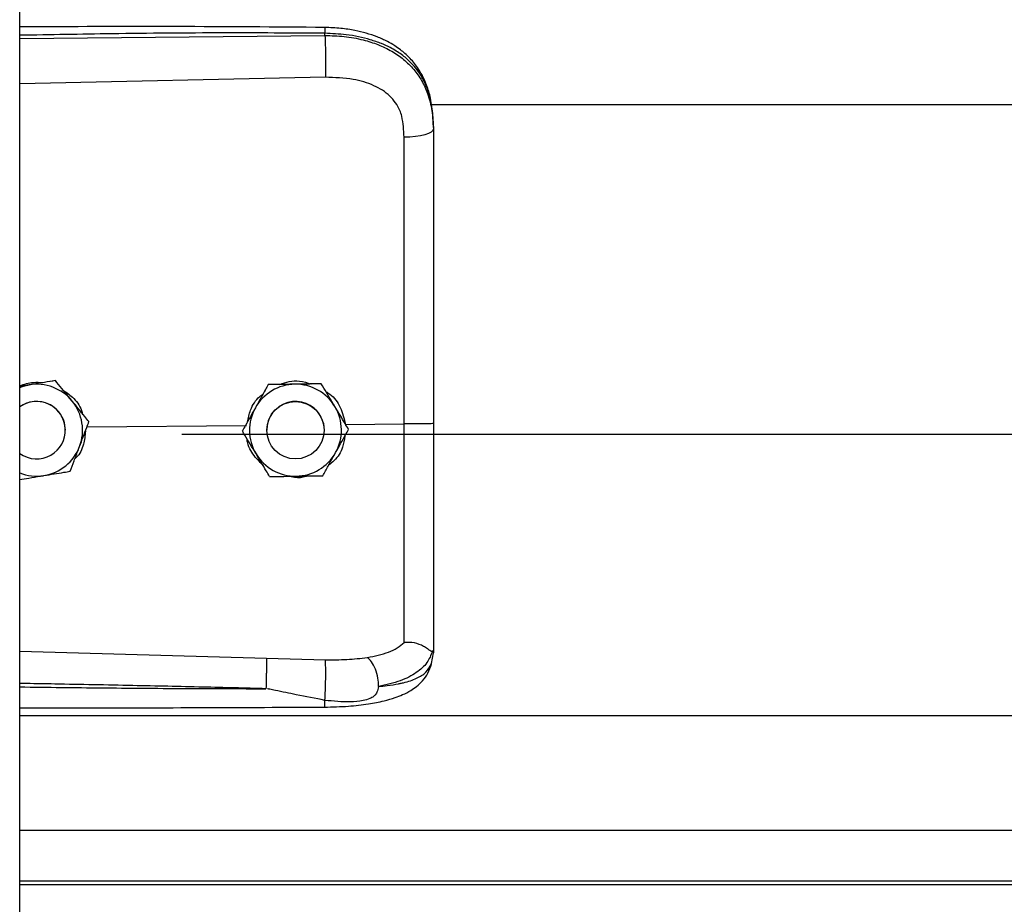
# Model space of a CAD drawing. Header units: inches. Extents: x 170 to 284, y 215 to 248.
# Tile 852 of 1056: x 227.164 to 227.347, y 240.592 to 240.757. Entities that reach past the tile are written whole.
import ezdxf

# ---------------------------------------------------------------- set-up
doc = ezdxf.new("R2010")
doc.units = ezdxf.units.IN
doc.header["$LTSCALE"] = 0.25
doc.header["$MEASUREMENT"] = 0
doc.layers.add('LH TOP OF HOOD', color=7, linetype='Continuous')

msp = doc.modelspace()

# ---------------------------------------------------------------- linework, layer by layer
at = {"layer": 'LH TOP OF HOOD'}
for p, q in [((227.163613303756, 239.8211148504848), (227.163613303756, 244.0215643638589)), ((227.163613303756, 240.7532755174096), (227.2204605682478, 240.7538122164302)), ((227.2204605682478, 240.7538122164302), (227.2204605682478, 240.7542235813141)), ((227.2205565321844, 240.7460233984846), (227.163613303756, 240.7448138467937)), ((227.2401614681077, 240.740948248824), (231.119382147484, 240.740948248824)), ((227.240656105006, 240.7368889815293), (227.240656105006, 240.7364006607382)), ((227.1653878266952, 240.6887475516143), (227.163613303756, 240.6884586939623)), ((227.1702658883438, 240.6895436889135), (227.1693373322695, 240.6893925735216)), ((227.1702658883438, 240.6895420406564), (227.1702658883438, 240.6895436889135)), ((227.2099049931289, 240.6887839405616), (227.2099049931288, 240.6887855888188)), ((227.2197884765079, 240.6889322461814), (227.2197884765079, 240.6889338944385)), ((227.1761474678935, 240.6809049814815), (227.205845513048, 240.6811892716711)), ((227.1765196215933, 240.6818872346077), (227.1765196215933, 240.6818888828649)), ((227.2242848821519, 240.6813657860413), (227.2351984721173, 240.6814702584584)), ((227.1721136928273, 240.6802977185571), (227.1721136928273, 240.6802985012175)), ((227.193781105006, 240.6795557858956), (231.165765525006, 240.6795557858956)), ((227.2050916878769, 240.6801504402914), (227.2050916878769, 240.6801520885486)), ((227.2096249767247, 240.6802985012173), (227.2096249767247, 240.6802977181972)), ((227.2203253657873, 240.6802977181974), (227.2203253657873, 240.6802985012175)), ((227.2248586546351, 240.6804470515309), (227.2248586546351, 240.6804486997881)), ((227.163613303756, 240.6391421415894), (227.2095489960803, 240.6378103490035)), ((227.240656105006, 240.6393475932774), (227.240656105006, 240.6388187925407)), ((227.2095489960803, 240.6378103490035), (227.2205346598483, 240.6375482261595)), ((227.2403164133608, 240.636833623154), (227.240656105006, 240.6388187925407)), ((227.163613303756, 240.6271702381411), (231.195933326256, 240.6271702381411)), ((227.163613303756, 240.6057912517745), (231.195933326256, 240.6057912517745)), ((231.195933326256, 240.5963059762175), (227.163613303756, 240.5963059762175)), ((227.163613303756, 240.5956666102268), (231.195933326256, 240.5956666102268))]:
    msp.add_line(p, q, dxfattribs=at)
at = {"layer": 'LH TOP OF HOOD', "flags": 128}
for points in [[(227.240656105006, 240.7364006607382), (227.2405521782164, 240.7361049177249), (227.2402442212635, 240.7358200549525), (227.239743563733, 240.7355565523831), (227.2390686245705, 240.7353241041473), (227.238244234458, 240.7351312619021), (227.2373007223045, 240.7349851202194), (227.2362727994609, 240.7348910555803), (227.235198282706, 240.7348525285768)], [(227.163613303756, 240.6882580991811), (227.1642967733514, 240.6884957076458), (227.1653878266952, 240.6887475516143)], [(227.2195679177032, 240.683042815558), (227.2201727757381, 240.6815671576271), (227.2203253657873, 240.6802985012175)]]:
    msp.add_lwpolyline(points, dxfattribs=at)
at = {"layer": 'LH TOP OF HOOD'}
msp.add_circle((227.2149751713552, 240.6802977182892), 0.00535019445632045, dxfattribs=at)
for centre, radius, start, end in [((227.1667634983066, 240.6802985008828), 0.008560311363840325, 39.24773070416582, 99.24772960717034), ((227.2149751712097, 240.6802985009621), 0.008560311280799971, 90.85968127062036, 150.8596805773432), ((227.2149751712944, 240.6802985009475), 0.008560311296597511, 30.85968260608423, 90.85968183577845), ((227.1667634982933, 240.6802985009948), 0.005350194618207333, 39.24773075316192, 126.0718980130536), ((227.1667634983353, 240.6802977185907), 0.005350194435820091, 300.0097421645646, 126.0718999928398), ((227.1667634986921, 240.6802985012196), 0.008560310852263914, 339.2477292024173, 39.24773059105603), ((227.2149751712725, 240.6802985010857), 0.005350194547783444, 30.85968222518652, 179.9999985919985), ((227.1667634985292, 240.680298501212), 0.005350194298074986, 5.903435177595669e-08, 39.24773054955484), ((227.2149751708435, 240.680298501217), 0.00856031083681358, 150.8596808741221, 210.8596823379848), ((227.2149751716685, 240.6802985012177), 0.008560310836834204, 330.859680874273, 30.85968233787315), ((227.1667634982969, 240.6802977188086), 0.005350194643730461, 233.9281021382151, 300.0097413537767), ((227.166763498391, 240.6802985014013), 0.008560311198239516, 279.2477290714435, 339.2477287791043), ((227.2149751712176, 240.6802985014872), 0.008560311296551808, 210.859682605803, 270.8596818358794), ((227.2149751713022, 240.6802985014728), 0.008560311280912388, 270.8596812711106, 330.8596805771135), ((227.1667634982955, 240.6802985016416), 0.008560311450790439, 248.4076756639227, 279.2477294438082)]:
    msp.add_arc(centre, radius, start, end, dxfattribs=at)
for points, knots in [([(227.2204419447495, 240.7553156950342), (227.2112249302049, 240.7553836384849), (227.1931380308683, 240.7555169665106), (227.17419448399, 240.7554596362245), (227.1644687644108, 240.7554068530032), (227.163613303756, 240.7554022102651)], [0, 0, 0, 0, 0.4865830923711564, 0.954840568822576, 1, 1, 1, 1]), ([(227.2204417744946, 240.7552998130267), (227.2204429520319, 240.7553038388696), (227.2204469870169, 240.755317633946), (227.2204522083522, 240.755202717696), (227.2204588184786, 240.7549099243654), (227.2204598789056, 240.7544939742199), (227.2204605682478, 240.7542235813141)], [0, 0, 0, 0, 0.09787641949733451, 0.3353863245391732, 0.5679606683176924, 1, 1, 1, 1]), ([(227.2405696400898, 240.7389320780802), (227.2404506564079, 240.7400025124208), (227.2402352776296, 240.7419401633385), (227.2394903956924, 240.7444587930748), (227.2386331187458, 240.746368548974), (227.2375579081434, 240.7481211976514), (227.236242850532, 240.7497094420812), (227.2347721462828, 240.7510043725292), (227.2333984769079, 240.7519642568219), (227.2319558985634, 240.7527957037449), (227.2295777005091, 240.7538628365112), (227.2266412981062, 240.7546757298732), (227.2233323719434, 240.755204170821), (227.2214406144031, 240.7552771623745), (227.2204419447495, 240.7553156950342)], [0, 0, 0, 0, 0.1084465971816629, 0.1963050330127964, 0.2691828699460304, 0.3279968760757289, 0.4149595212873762, 0.4916410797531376, 0.5389760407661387, 0.594191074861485, 0.6694152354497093, 0.814854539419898, 0.9022606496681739, 1, 1, 1, 1]), ([(227.2204605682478, 240.7542235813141), (227.2141547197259, 240.7542629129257), (227.2009156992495, 240.7543454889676), (227.1819660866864, 240.7541643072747), (227.169325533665, 240.7539433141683), (227.163613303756, 240.7538434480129)], [0, 0, 0, 0, 0.3326703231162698, 0.6984356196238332, 1, 1, 1, 1]), ([(227.240656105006, 240.7368889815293), (227.240593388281, 240.7382454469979), (227.2404749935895, 240.740806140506), (227.2395054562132, 240.7442970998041), (227.2382162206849, 240.7467090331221), (227.2368523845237, 240.7484117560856), (227.2357694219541, 240.749455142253), (227.2347104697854, 240.7502836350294), (227.2337210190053, 240.7509435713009), (227.2324866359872, 240.7516386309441), (227.2308926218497, 240.7523643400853), (227.2282289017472, 240.7532723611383), (227.2246938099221, 240.7540322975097), (227.2217872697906, 240.754163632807), (227.2204605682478, 240.7542235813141)], [0, 0, 0, 0, 0.130715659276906, 0.2467609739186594, 0.3577928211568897, 0.4170971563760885, 0.4791482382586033, 0.5177152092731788, 0.5590896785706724, 0.6032945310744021, 0.6633484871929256, 0.7353692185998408, 0.8792082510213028, 1, 1, 1, 1]), ([(227.2204605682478, 240.7538122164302), (227.2204822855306, 240.7532363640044), (227.2205273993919, 240.7520401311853), (227.2205684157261, 240.749815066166), (227.2205816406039, 240.7476376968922), (227.2205646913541, 240.7465479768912), (227.2205565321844, 240.7460233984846)], [0, 0, 0, 0, 0.2406941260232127, 0.499999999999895, 0.7593058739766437, 1, 1, 1, 1]), ([(227.2204605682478, 240.7538122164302), (227.2216573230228, 240.7537805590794), (227.2240896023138, 240.7537162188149), (227.2274191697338, 240.7530974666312), (227.2303975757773, 240.7521542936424), (227.2329292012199, 240.7509407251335), (227.2351748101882, 240.7493947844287), (227.2370374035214, 240.7475595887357), (227.2385310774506, 240.7454244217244), (227.2397003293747, 240.7428698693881), (227.240497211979, 240.739793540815), (227.240602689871, 240.7375412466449), (227.240656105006, 240.7364006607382)], [0, 0, 0, 0, 0.1094013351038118, 0.2223468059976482, 0.315179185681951, 0.4102231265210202, 0.5012749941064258, 0.5946006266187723, 0.6834485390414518, 0.7745330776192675, 0.8858211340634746, 1, 1, 1, 1]), ([(227.2347726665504, 240.7387858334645), (227.2347726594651, 240.7387858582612), (227.2346701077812, 240.7391447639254), (227.2341749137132, 240.7405509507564), (227.2326388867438, 240.7427536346), (227.2295718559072, 240.7446568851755), (227.2254556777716, 240.7458685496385), (227.2223029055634, 240.7459682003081), (227.2205565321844, 240.7460233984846)], [0, 0, 0, 0, 4.497367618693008e-06, 0.06509473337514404, 0.261670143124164, 0.4753105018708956, 0.709365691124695, 1, 1, 1, 1]), ([(227.235198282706, 240.7348525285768), (227.2351283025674, 240.7361771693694), (227.2350583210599, 240.7375018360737), (227.234772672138, 240.7387858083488), (227.2347726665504, 240.7387858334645)], [0, 0, 0, 0, 0.999980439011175, 1, 1, 1, 1]), ([(227.240656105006, 240.7364006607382), (227.240656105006, 240.7327704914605), (227.240656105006, 240.7254995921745), (227.240656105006, 240.714418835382), (227.240656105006, 240.7032362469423), (227.240656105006, 240.6922675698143), (227.240656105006, 240.6850197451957), (227.240656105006, 240.6815399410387)], [0, 0, 0, 0, 0.2027568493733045, 0.4061035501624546, 0.60886041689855, 0.8122072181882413, 1, 1, 1, 1]), ([(227.2351984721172, 240.6814702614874), (227.2351984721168, 240.6814702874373), (227.235198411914, 240.6848566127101), (227.2351983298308, 240.6919033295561), (227.2351982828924, 240.7025765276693), (227.2351982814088, 240.713452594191), (227.2351982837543, 240.7242399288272), (227.2351982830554, 240.7313149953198), (227.235198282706, 240.7348525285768)], [0, 0, 0, 0, 1.439079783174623e-06, 0.1877923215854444, 0.3908439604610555, 0.5938956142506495, 0.7969478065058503, 1, 1, 1, 1]), ([(227.163613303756, 240.6885776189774), (227.1644509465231, 240.6888582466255), (227.1658601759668, 240.6893303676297), (227.1673332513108, 240.6892117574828), (227.1679307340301, 240.6891636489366)], [0, 0, 0, 0, 0.5943977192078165, 1, 1, 1, 1]), ([(227.1702658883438, 240.6895420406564), (227.1695903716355, 240.6894319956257), (227.1682234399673, 240.6892093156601), (227.1665583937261, 240.6889381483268), (227.1656051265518, 240.688782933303), (227.1653878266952, 240.6887475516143)], [0, 0, 0, 0, 0.4299704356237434, 0.8700602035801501, 1, 1, 1, 1]), ([(227.1733927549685, 240.685716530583), (227.173269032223, 240.6858679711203), (227.1723013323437, 240.6870524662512), (227.1712402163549, 240.6883512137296), (227.1703608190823, 240.6894275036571), (227.1702658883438, 240.6895436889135)], [0, 0, 0, 0, 0.1156468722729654, 0.9045342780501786, 1, 1, 1, 1]), ([(227.1733927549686, 240.6857143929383), (227.173269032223, 240.6858658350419), (227.1723013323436, 240.6870503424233), (227.1712402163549, 240.6883492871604), (227.1703608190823, 240.6894258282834), (227.1702658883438, 240.6895420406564)], [0, 0, 0, 0, 0.1156468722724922, 0.9045342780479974, 0.9999999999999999, 0.9999999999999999, 0.9999999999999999, 0.9999999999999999]), ([(227.2099049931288, 240.6887855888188), (227.2095717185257, 240.6881878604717), (227.2088973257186, 240.6869783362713), (227.2080758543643, 240.6855049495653), (227.2076055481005, 240.6846613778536), (227.2074983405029, 240.6844690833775)], [0, 0, 0, 0, 0.4299704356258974, 0.8700602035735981, 1, 1, 1, 1]), ([(227.2099049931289, 240.6887839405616), (227.2095717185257, 240.6881860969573), (227.2088973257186, 240.6869763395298), (227.2080758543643, 240.6855028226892), (227.2076055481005, 240.6846592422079), (227.2074983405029, 240.6844669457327)], [0, 0, 0, 0, 0.4299704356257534, 0.8700602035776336, 1, 1, 1, 1]), ([(227.2148467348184, 240.6888599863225), (227.2135746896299, 240.6888408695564), (227.2118781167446, 240.6888153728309), (227.2102999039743, 240.6887915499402), (227.2099049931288, 240.6887855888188)], [0, 0, 0, 0, 0.7497733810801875, 1, 1, 1, 1]), ([(227.2148467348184, 240.6888578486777), (227.21357468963, 240.6888387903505), (227.2118781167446, 240.688813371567), (227.2102999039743, 240.6887898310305), (227.2099049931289, 240.6887839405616)], [0, 0, 0, 0, 0.7497733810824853, 1, 1, 1, 1]), ([(227.2120514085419, 240.6888179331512), (227.2126203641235, 240.6890311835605), (227.2138018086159, 240.689474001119), (227.2158463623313, 240.6895290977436), (227.2171835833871, 240.6891222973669), (227.217895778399, 240.6889056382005)], [0, 0, 0, 0, 0.3027399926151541, 0.6286439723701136, 1, 1, 1, 1]), ([(227.2197884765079, 240.6889338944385), (227.2191041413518, 240.6889236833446), (227.2177193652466, 240.688903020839), (227.2160325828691, 240.6888777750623), (227.2150668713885, 240.6888632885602), (227.2148467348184, 240.6888599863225)], [0, 0, 0, 0, 0.4299704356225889, 0.870060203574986, 1, 1, 1, 1]), ([(227.2197884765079, 240.6889322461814), (227.2191041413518, 240.6889219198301), (227.2177193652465, 240.6889010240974), (227.2160325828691, 240.6888756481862), (227.2150668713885, 240.6888611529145), (227.2148467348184, 240.6888578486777)], [0, 0, 0, 0, 0.429970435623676, 0.8700602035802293, 0.9999999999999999, 0.9999999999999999, 0.9999999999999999, 0.9999999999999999]), ([(227.2223235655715, 240.6846915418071), (227.2222232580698, 240.6848594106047), (227.2214387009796, 240.6861723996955), (227.2205784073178, 240.6876120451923), (227.2198654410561, 240.6888051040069), (227.2197884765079, 240.6889338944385)], [0, 0, 0, 0, 0.1156468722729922, 0.9045342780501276, 1, 1, 1, 1]), ([(227.2223235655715, 240.6846894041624), (227.2222232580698, 240.6848572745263), (227.2214387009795, 240.6861702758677), (227.2205784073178, 240.6876101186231), (227.2198654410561, 240.6888034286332), (227.2197884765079, 240.6889322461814)], [0, 0, 0, 0, 0.1156468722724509, 0.9045342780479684, 1, 1, 1, 1]), ([(227.1715370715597, 240.6878477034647), (227.1721864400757, 240.687419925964), (227.1736774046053, 240.6864377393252), (227.1749790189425, 240.6847052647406), (227.1752549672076, 240.6834689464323), (227.1753103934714, 240.6832206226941)], [0, 0, 0, 0, 0.3814222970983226, 0.8757540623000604, 1, 1, 1, 1]), ([(227.2060093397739, 240.6817981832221), (227.2061717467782, 240.6825501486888), (227.2065506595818, 240.6843045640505), (227.2076800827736, 240.6861450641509), (227.2087198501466, 240.6868764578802), (227.2089184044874, 240.6870161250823)], [0, 0, 0, 0, 0.3776771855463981, 0.8811610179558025, 1, 1, 1, 1]), ([(227.2206633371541, 240.687469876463), (227.2209084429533, 240.6873220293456), (227.2220412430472, 240.6866387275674), (227.223515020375, 240.6845393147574), (227.2240221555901, 240.68244879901), (227.2242848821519, 240.6813657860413)], [0, 0, 0, 0, 0.1174426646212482, 0.5427821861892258, 1, 1, 1, 1]), ([(227.1765196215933, 240.6818888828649), (227.1762555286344, 240.6822121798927), (227.1752563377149, 240.683435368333), (227.174182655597, 240.6847496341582), (227.1733927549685, 240.685716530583)], [0, 0, 0, 0, 0.2643068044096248, 1, 1, 1, 1]), ([(227.1765196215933, 240.6818872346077), (227.1762555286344, 240.6822104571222), (227.1752563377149, 240.6834333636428), (227.174182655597, 240.6847475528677), (227.1733927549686, 240.6857143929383)], [0, 0, 0, 0, 0.2643068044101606, 1, 1, 1, 1]), ([(227.2074983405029, 240.6844690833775), (227.2068788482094, 240.6833578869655), (227.2060526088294, 240.6818758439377), (227.2052840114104, 240.6804970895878), (227.2050916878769, 240.6801520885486)], [0, 0, 0, 0, 0.749773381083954, 1, 1, 1, 1]), ([(227.2074983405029, 240.6844669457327), (227.2068788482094, 240.6833558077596), (227.2060526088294, 240.6818738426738), (227.2052840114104, 240.6804953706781), (227.2050916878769, 240.6801504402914)], [0, 0, 0, 0, 0.7497733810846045, 1, 1, 1, 1]), ([(227.2248586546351, 240.6804486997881), (227.2246445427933, 240.680807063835), (227.2238344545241, 240.6821629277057), (227.2229639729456, 240.6836197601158), (227.2223235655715, 240.6846915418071)], [0, 0, 0, 0, 0.2643068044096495, 0.9999999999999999, 0.9999999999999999, 0.9999999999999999, 0.9999999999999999]), ([(227.2248586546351, 240.6804470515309), (227.2246445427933, 240.6808053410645), (227.2238344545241, 240.6821609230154), (227.2229639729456, 240.6836176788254), (227.2223235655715, 240.6846894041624)], [0, 0, 0, 0, 0.2643068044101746, 1, 1, 1, 1]), ([(227.1747684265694, 240.6772653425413), (227.1752191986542, 240.6784550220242), (227.1758204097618, 240.6800417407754), (227.1763796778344, 240.6815178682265), (227.1765196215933, 240.6818872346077)], [0, 0, 0, 0, 0.7497733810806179, 1, 1, 1, 1]), ([(227.2351982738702, 240.6407796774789), (227.2351982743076, 240.6410423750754), (227.2351982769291, 240.6426168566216), (227.2351982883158, 240.6460482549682), (227.2351983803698, 240.6516495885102), (227.2351986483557, 240.6580894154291), (227.2351990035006, 240.6653154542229), (227.2351992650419, 240.6731902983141), (227.2351992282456, 240.6787182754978), (227.2351991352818, 240.6814702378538), (227.2351991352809, 240.6814702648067)], [0, 0, 0, 0, 0.03155846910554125, 0.1891461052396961, 0.3467338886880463, 0.5043277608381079, 0.6619226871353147, 0.8309600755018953, 0.9999983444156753, 1, 1, 1, 1]), ([(227.240656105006, 240.6815399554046), (227.2405749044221, 240.6815285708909), (227.240412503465, 240.6815058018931), (227.2391596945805, 240.6814778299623), (227.2373622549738, 240.6814618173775), (227.2359201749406, 240.6814674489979), (227.2351991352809, 240.6814702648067)], [0, 0, 0, 0, 0.2500007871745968, 0.5000009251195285, 0.7500005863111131, 1, 1, 1, 1]), ([(227.240656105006, 240.6815399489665), (227.240656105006, 240.6785026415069), (227.240656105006, 240.6723272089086), (227.240656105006, 240.6635402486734), (227.240656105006, 240.6553736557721), (227.240656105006, 240.6487936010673), (227.240656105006, 240.6434089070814), (227.240656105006, 240.6407083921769), (227.240656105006, 240.6393475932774)], [0, 0, 0, 0, 0.1870908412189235, 0.3803918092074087, 0.5558755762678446, 0.7364481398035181, 0.8671952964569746, 1, 1, 1, 1]), ([(227.1758536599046, 240.68012954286), (227.1757775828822, 240.6793038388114), (227.1756155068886, 240.6775447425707), (227.1747666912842, 240.6757367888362), (227.1739824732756, 240.6750360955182), (227.1738936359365, 240.6749567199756)], [0, 0, 0, 0, 0.4395923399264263, 0.9365162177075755, 1, 1, 1, 1]), ([(227.2076267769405, 240.6759075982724), (227.2075264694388, 240.6760754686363), (227.2067419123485, 240.6773884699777), (227.2058816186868, 240.6788283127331), (227.2051686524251, 240.6800216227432), (227.2050916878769, 240.6801504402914)], [0, 0, 0, 0, 0.1156468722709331, 0.9045342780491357, 1, 1, 1, 1]), ([(227.2224520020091, 240.676130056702), (227.2230714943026, 240.6772412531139), (227.2238977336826, 240.6787232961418), (227.2246663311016, 240.6801020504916), (227.2248586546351, 240.6804470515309)], [0, 0, 0, 0, 0.7497733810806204, 0.9999999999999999, 0.9999999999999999, 0.9999999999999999, 0.9999999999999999]), ([(227.2089075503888, 240.673764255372), (227.2082564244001, 240.6744264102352), (227.2069083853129, 240.6757972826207), (227.2060067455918, 240.6776681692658), (227.205962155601, 240.6786811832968), (227.2059615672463, 240.6786945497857)], [0, 0, 0, 0, 0.4797011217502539, 0.9931347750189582, 0.9999999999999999, 0.9999999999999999, 0.9999999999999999, 0.9999999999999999]), ([(227.2241787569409, 240.6792274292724), (227.224066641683, 240.6785141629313), (227.2238039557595, 240.6768429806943), (227.2226496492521, 240.6749202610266), (227.2215149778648, 240.6740688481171), (227.221150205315, 240.6737951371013)], [0, 0, 0, 0, 0.3356490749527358, 0.7864254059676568, 1, 1, 1, 1]), ([(227.1730172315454, 240.6726439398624), (227.1732597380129, 240.6732838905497), (227.1737504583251, 240.674578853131), (227.1743481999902, 240.6761563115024), (227.1746904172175, 240.6770594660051), (227.1747684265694, 240.6772653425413)], [0, 0, 0, 0, 0.4299704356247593, 0.8700602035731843, 1, 1, 1, 1]), ([(227.2101618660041, 240.6716652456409), (227.2099477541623, 240.6720235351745), (227.2091376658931, 240.6733791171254), (227.2082671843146, 240.6748358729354), (227.2076267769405, 240.6759075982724)], [0, 0, 0, 0, 0.2643068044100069, 1, 1, 1, 1]), ([(227.2200453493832, 240.6718135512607), (227.2203786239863, 240.6724112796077), (227.2210530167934, 240.6736208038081), (227.2218744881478, 240.6750941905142), (227.2223447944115, 240.6759377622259), (227.2224520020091, 240.676130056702)], [0, 0, 0, 0, 0.4299704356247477, 0.8700602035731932, 1, 1, 1, 1]), ([(227.1681391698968, 240.6718494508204), (227.169394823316, 240.672053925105), (227.171069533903, 240.6723266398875), (227.1726274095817, 240.6725804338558), (227.1730172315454, 240.6726439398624)], [0, 0, 0, 0, 0.7497733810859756, 1, 1, 1, 1]), ([(227.163613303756, 240.6711127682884), (227.1641730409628, 240.6712038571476), (227.16542477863, 240.6714075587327), (227.1669687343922, 240.6716588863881), (227.1679218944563, 240.6718140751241), (227.1681391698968, 240.6718494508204)], [0, 0, 0, 0, 0.3844201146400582, 0.8596768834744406, 1, 1, 1, 1]), ([(227.2101618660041, 240.6716652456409), (227.2108462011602, 240.6716754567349), (227.2122309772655, 240.6716961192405), (227.213917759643, 240.6717213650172), (227.2148834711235, 240.6717358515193), (227.2151036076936, 240.671739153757)], [0, 0, 0, 0, 0.4299704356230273, 0.8700602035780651, 1, 1, 1, 1]), ([(227.2172478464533, 240.6717714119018), (227.2171539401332, 240.6717348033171), (227.2163795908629, 240.6714329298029), (227.215083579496, 240.6713739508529), (227.2139755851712, 240.6716265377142), (227.2135816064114, 240.6717163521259)], [0, 0, 0, 0, 0.08167163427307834, 0.673462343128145, 1, 1, 1, 1]), ([(227.2151036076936, 240.671739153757), (227.2163756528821, 240.6717582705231), (227.2180722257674, 240.6717837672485), (227.2196504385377, 240.6718075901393), (227.2200453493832, 240.6718135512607)], [0, 0, 0, 0, 0.7497733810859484, 1, 1, 1, 1]), ([(227.2283641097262, 240.6379556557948), (227.2297376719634, 240.6382435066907), (227.2318220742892, 240.6386803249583), (227.2339978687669, 240.6397210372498), (227.2347968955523, 240.6404263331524), (227.2351983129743, 240.6407806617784)], [0, 0, 0, 0, 0.4901989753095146, 0.7438846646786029, 1, 1, 1, 1]), ([(227.2404632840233, 240.6390970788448), (227.2401876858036, 240.6383750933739), (227.2396216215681, 240.6368921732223), (227.237568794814, 240.6350588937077), (227.2345805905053, 240.6335008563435), (227.2318535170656, 240.6328776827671), (227.2304536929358, 240.6325578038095)], [0, 0, 0, 0, 0.2305257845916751, 0.4734878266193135, 0.7297379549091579, 1, 1, 1, 1]), ([(227.2404590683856, 240.6390972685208), (227.2404099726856, 240.6390887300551), (227.2403091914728, 240.639071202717), (227.2400175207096, 240.6392574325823), (227.2395521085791, 240.639588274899), (227.2386758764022, 240.6401683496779), (227.2371966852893, 240.6407864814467), (227.2358558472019, 240.6407825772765), (227.235198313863, 240.6407806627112)], [0, 0, 0, 0, 0.1136768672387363, 0.2333502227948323, 0.3620694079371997, 0.5019163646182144, 0.7557448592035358, 1, 1, 1, 1]), ([(227.240656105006, 240.6393475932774), (227.2406560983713, 240.6393463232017), (227.2406560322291, 240.6393336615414), (227.240648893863, 240.6392295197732), (227.2405504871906, 240.6391511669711), (227.2404627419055, 240.6390813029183)], [0, 0, 0, 0, 0.01193493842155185, 0.118981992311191, 1, 1, 1, 1]), ([(227.2095490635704, 240.6378103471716), (227.2095557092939, 240.6375715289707), (227.2095659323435, 240.6372041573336), (227.209563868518, 240.6363422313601), (227.2095562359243, 240.6355674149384), (227.2095420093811, 240.6347069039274), (227.2095170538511, 240.633547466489), (227.2094906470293, 240.6327040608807), (227.2094734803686, 240.6321557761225)], [0, 0, 0, 0, 0.2394514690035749, 0.368345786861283, 0.4999761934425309, 0.6316105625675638, 0.7605158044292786, 1, 1, 1, 1]), ([(227.2204492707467, 240.6299777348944), (227.2204652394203, 240.6302183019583), (227.2204989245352, 240.630725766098), (227.2205437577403, 240.6317358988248), (227.2205808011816, 240.6329233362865), (227.2206035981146, 240.6341952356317), (227.2206087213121, 240.6353987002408), (227.2205963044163, 240.6363946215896), (227.2205712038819, 240.6371339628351), (227.2205464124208, 240.6374149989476), (227.2205346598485, 240.6375482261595)], [0, 0, 0, 0, 0.109851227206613, 0.2317256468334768, 0.3631776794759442, 0.4999999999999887, 0.6368223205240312, 0.7682743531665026, 0.8901487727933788, 1, 1, 1, 1]), ([(227.2205346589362, 240.6375482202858), (227.2218867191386, 240.6375409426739), (227.2245887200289, 240.6375263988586), (227.2270953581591, 240.6378108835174), (227.2283476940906, 240.6379530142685)], [0, 0, 0, 0, 0.5003922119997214, 1, 1, 1, 1]), ([(227.2304531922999, 240.6325545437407), (227.2304283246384, 240.6330845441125), (227.2303766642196, 240.6341855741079), (227.2299009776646, 240.6358480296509), (227.2291962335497, 240.6372360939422), (227.2286330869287, 240.637721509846), (227.2283618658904, 240.6379552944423)], [0, 0, 0, 0, 0.2405618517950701, 0.4997464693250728, 0.7590693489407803, 1, 1, 1, 1]), ([(227.2204035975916, 240.6287245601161), (227.2218916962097, 240.6287605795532), (227.2246728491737, 240.6288278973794), (227.2284077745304, 240.6292509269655), (227.231283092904, 240.6298102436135), (227.233384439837, 240.6304187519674), (227.2349672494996, 240.6310269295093), (227.2363429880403, 240.6317222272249), (227.237614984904, 240.6326050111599), (227.2387421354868, 240.6336798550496), (227.239755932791, 240.6350987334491), (227.2401105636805, 240.6362007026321), (227.2402994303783, 240.6367875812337)], [0, 0, 0, 0, 0.1696911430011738, 0.3171409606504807, 0.4424359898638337, 0.5384364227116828, 0.6083291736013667, 0.6840959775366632, 0.7426779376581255, 0.8151683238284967, 0.9015637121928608, 1, 1, 1, 1]), ([(227.2304547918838, 240.6325560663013), (227.2310010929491, 240.6326131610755), (227.2323060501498, 240.6327495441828), (227.2337048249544, 240.6329776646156), (227.2346598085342, 240.6331715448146), (227.2358931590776, 240.633449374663), (227.2375795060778, 240.6340155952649), (227.2393992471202, 240.6351410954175), (227.2400047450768, 240.6362584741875), (227.2403164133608, 240.636833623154)], [0, 0, 0, 0, 0.1091879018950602, 0.260818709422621, 0.3077983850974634, 0.3355235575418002, 0.562788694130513, 0.7749539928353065, 1, 1, 1, 1]), ([(227.2094733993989, 240.6321534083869), (227.2055733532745, 240.6322526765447), (227.1973032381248, 240.6324631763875), (227.1841913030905, 240.632745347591), (227.1732434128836, 240.6329579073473), (227.1662272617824, 240.6330859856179), (227.1640522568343, 240.6331240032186), (227.163613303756, 240.6331316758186)], [0, 0, 0, 0, 0.2551597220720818, 0.5410705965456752, 0.8577348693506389, 0.9712884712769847, 1, 1, 1, 1]), ([(227.163613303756, 240.6324866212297), (227.1662109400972, 240.6324546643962), (227.1712769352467, 240.6323923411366), (227.1788410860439, 240.6323115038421), (227.1864933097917, 240.6322422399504), (227.194251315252, 240.6321906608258), (227.2019738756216, 240.6321576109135), (227.2070107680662, 240.6321547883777), (227.209473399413, 240.6321534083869)], [0, 0, 0, 0, 0.1699411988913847, 0.3314248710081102, 0.4948424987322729, 0.6705311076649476, 0.8389164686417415, 1, 1, 1, 1]), ([(227.2204492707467, 240.6299777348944), (227.2186684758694, 240.6303238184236), (227.2156134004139, 240.6309175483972), (227.2121774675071, 240.6316375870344), (227.2104392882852, 240.6319949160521), (227.2099417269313, 240.6320961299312), (227.2097911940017, 240.6321221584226), (227.2097408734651, 240.632130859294)], [0, 0, 0, 0, 0.5022803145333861, 0.8616962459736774, 0.9584272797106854, 0.9861029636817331, 1, 1, 1, 1]), ([(227.2304545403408, 240.6325528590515), (227.2303800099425, 240.6321825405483), (227.2302761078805, 240.6316662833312), (227.2299043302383, 240.6310689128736), (227.2294837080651, 240.6306360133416), (227.2286799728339, 240.6301914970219), (227.227202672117, 240.6298299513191), (227.2244418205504, 240.6295898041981), (227.2220450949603, 240.6298226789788), (227.2204492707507, 240.6299777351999)], [0, 0, 0, 0, 0.1001269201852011, 0.1395859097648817, 0.1897135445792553, 0.2582342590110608, 0.3697357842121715, 0.5803479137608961, 1, 1, 1, 1]), ([(227.2204035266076, 240.6287464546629), (227.2204042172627, 240.6287395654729), (227.2204107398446, 240.628674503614), (227.220421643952, 240.6288642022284), (227.2204357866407, 240.6291910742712), (227.2204444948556, 240.6296236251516), (227.2204484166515, 240.6299144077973), (227.2204492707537, 240.6299777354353)], [0, 0, 0, 0, 0.03436730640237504, 0.3245665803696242, 0.6210149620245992, 0.9174633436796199, 1, 1, 1, 1]), ([(227.163613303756, 240.6285873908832), (227.1672794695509, 240.6285880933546), (227.1787519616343, 240.6285902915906), (227.197682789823, 240.6286181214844), (227.2129459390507, 240.6286896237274), (227.2204035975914, 240.628724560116)], [0, 0, 0, 0, 0.1936599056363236, 0.6060178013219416, 0.9999999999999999, 0.9999999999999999, 0.9999999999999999, 0.9999999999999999])]:
    msp.add_open_spline(points, degree=3, knots=knots, dxfattribs=at)

doc.saveas('drawing.dxf')
